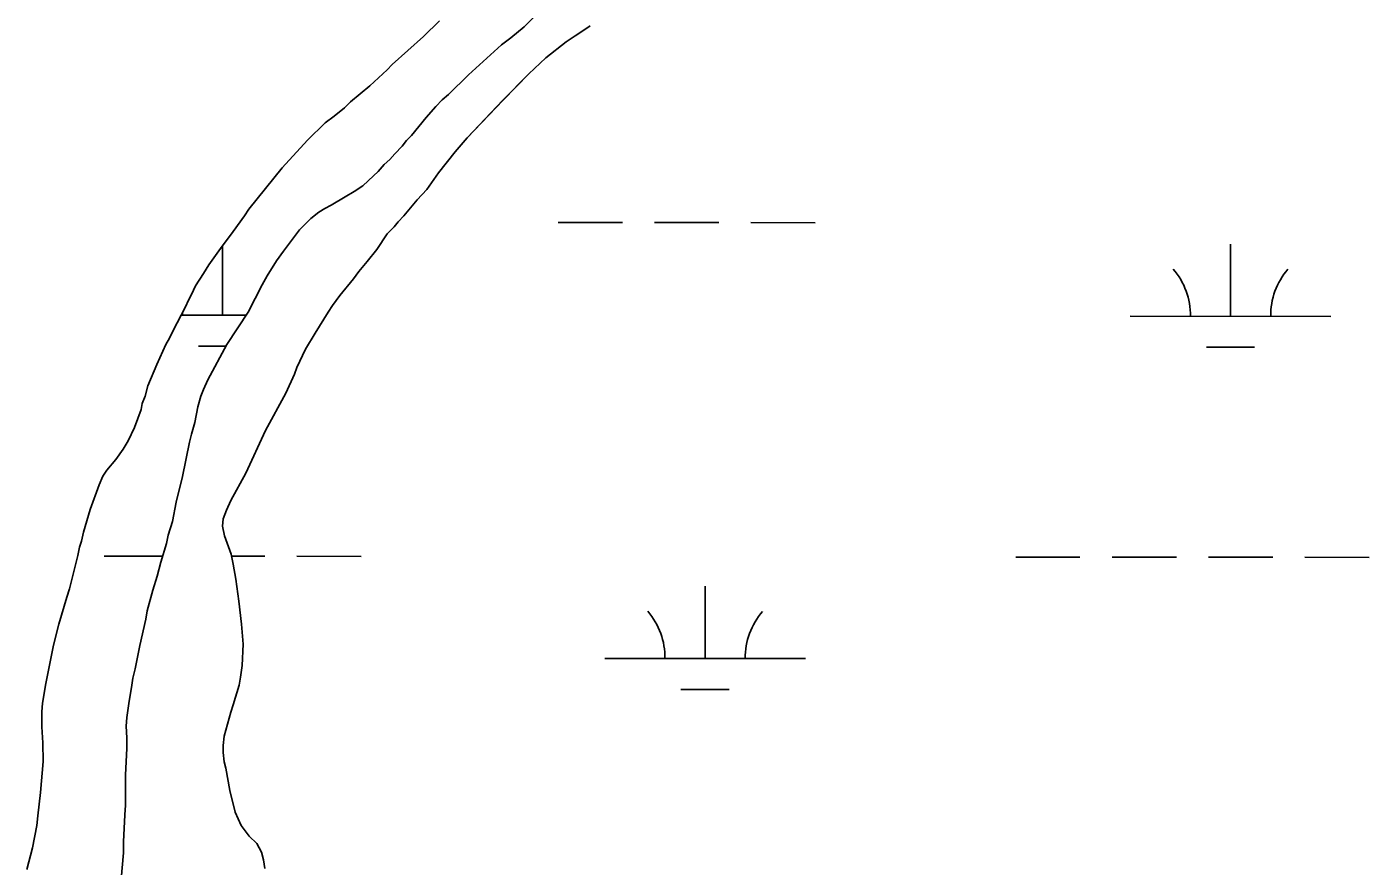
# Model space of a CAD drawing. Extents: x 3148686 to 3186545, y 916144 to 941516.
# Drawn here: x 3154384 to 3155052, y 923828 to 924246 of the extents above; entities that cross this region are included whole.
import ezdxf

# ---------------------------------------------------------------- set-up
doc = ezdxf.new("R2010")
doc.units = 0
for name, color, linetype in [('V-SITE-VEGE', 7, 'Continuous'), ('V-TOPO-SHOR', 7, 'Continuous'), ('V-WETL-SWMP', 7, 'Continuous')]:
    doc.layers.add(name, color=color, linetype=linetype)

msp = doc.modelspace()

# ---------------------------------------------------------------- linework, layer by layer
at = {"layer": 'V-SITE-VEGE'}
for p, q in [((3154589.55, 924249.04), (3154581.61, 924241.15)), ((3154625.12, 924240.5), (3154631.75, 924245.98)), ((3154660.99, 924244), (3154657.06, 924241.51)), ((3154664.61, 924246.5), (3154660.99, 924244)), ((3154581.61, 924241.15), (3154565.92, 924227.16)), ((3154603.93, 924222.03), (3154620.51, 924237.03)), ((3154620.51, 924237.03), (3154625.12, 924240.5)), ((3154652.66, 924238.55), (3154642.44, 924230.59)), ((3154657.06, 924241.51), (3154652.66, 924238.55)), ((3154642.44, 924230.59), (3154634.09, 924222.62)), ((3154563.53, 924224.6), (3154554.79, 924216.52)), ((3154565.92, 924227.16), (3154563.53, 924224.6)), ((3154593.98, 924212.34), (3154603.93, 924222.03)), ((3154634.09, 924222.62), (3154621.19, 924209.5)), ((3154554.79, 924216.52), (3154545.27, 924208.64)), ((3154545.27, 924208.64), (3154542.29, 924205.68)), ((3154587.71, 924206.3), (3154590.85, 924209.6)), ((3154590.85, 924209.6), (3154593.98, 924212.34)), ((3154621.19, 924209.5), (3154603.39, 924190.59)), ((3154542.29, 924205.68), (3154537.12, 924201.54)), ((3154582.92, 924200.81), (3154587.71, 924206.3)), ((3154532.56, 924198.2), (3154523.82, 924189.52)), ((3154537.12, 924201.54), (3154532.56, 924198.2)), ((3154575.54, 924191.84), (3154582.92, 924200.81)), ((3154523.82, 924189.52), (3154511.29, 924175.72)), ((3154570.93, 924186.53), (3154573.14, 924189.28)), ((3154573.14, 924189.28), (3154575.54, 924191.84)), ((3154603.39, 924190.59), (3154597.41, 924183.72)), ((3154564.84, 924179.95), (3154567.24, 924182.69)), ((3154567.24, 924182.69), (3154570.93, 924186.53)), ((3154597.41, 924183.72), (3154589.05, 924173.24)), ((3154511.29, 924175.72), (3154494.59, 924155.2)), ((3154558.94, 924173.91), (3154562.08, 924177.39)), ((3154562.08, 924177.39), (3154564.84, 924179.95)), ((3154551.39, 924166.78), (3154556.73, 924171.72)), ((3154556.73, 924171.72), (3154558.94, 924173.91)), ((3154589.05, 924173.24), (3154583.22, 924164.95)), ((3154542.55, 924161.3), (3154547.15, 924163.86)), ((3154547.15, 924163.86), (3154551.39, 924166.78)), ((3154583.22, 924164.95), (3154578.5, 924159.79)), ((3154494.59, 924155.2), (3154492.4, 924151.84)), ((3154529.48, 924153.64), (3154532.43, 924155.46)), ((3154532.43, 924155.46), (3154535.56, 924157.11)), ((3154535.56, 924157.11), (3154542.55, 924161.3)), ((3154578.5, 924159.79), (3154571.88, 924151.82)), ((3154492.4, 924151.84), (3154486.83, 924143.95)), ((3154519.9, 924144.86), (3154525.43, 924150.54)), ((3154525.43, 924150.54), (3154529.48, 924153.64)), ((3154569.04, 924148.85), (3154567, 924146.35)), ((3154571.88, 924151.82), (3154569.04, 924148.85)), ((3154486.83, 924143.95), (3154480.46, 924135.46)), ((3154511.96, 924134.24), (3154519.9, 924144.86)), ((3154563.53, 924142.76), (3154558.33, 924135.1)), ((3154567, 924146.35), (3154563.53, 924142.76)), ((3154480.46, 924135.46), (3154474.7, 924127.37)), ((3154558.33, 924135.1), (3154553.6, 924129)), ((3154503.83, 924121.97), (3154508.46, 924129.3)), ((3154508.46, 924129.3), (3154511.96, 924134.24)), ((3154553.6, 924129), (3154549.35, 924123.99)), ((3154472.1, 924123.03), (3154468.12, 924116.9)), ((3154474.7, 924127.37), (3154472.1, 924123.03)), ((3154501.25, 924117.39), (3154503.83, 924121.97)), ((3154549.35, 924123.99), (3154546.67, 924120.4)), ((3154468.12, 924116.9), (3154466.13, 924112.56)), ((3154494.22, 924103.83), (3154501.25, 924117.39)), ((3154546.67, 924120.4), (3154539.89, 924112.11)), ((3154464.53, 924109.79), (3154463.14, 924106.44)), ((3154466.13, 924112.56), (3154464.53, 924109.79)), ((3154539.89, 924112.11), (3154536.27, 924107.11)), ((3154463.14, 924106.44), (3154456.75, 924094.39)), ((3154483.69, 924087.71), (3154494.22, 924103.83)), ((3154534.06, 924103.82), (3154527.59, 924093.34)), ((3154536.27, 924107.11), (3154534.06, 924103.82)), ((3154455.16, 924090.83), (3154453.37, 924087.67)), ((3154456.75, 924094.39), (3154455.16, 924090.83)), ((3154527.59, 924093.34), (3154522.85, 924085.36)), ((3154453.37, 924087.67), (3154448.78, 924077.79)), ((3154474.25, 924070.12), (3154483.69, 924087.71)), ((3154522.85, 924085.36), (3154518.58, 924076.28)), ((3154448.78, 924077.79), (3154444.38, 924067.12)), ((3154518.58, 924076.28), (3154517.31, 924072.84)), ((3154472.03, 924065.17), (3154474.25, 924070.12)), ((3154517.31, 924072.84), (3154513.04, 924063.44)), ((3154442.98, 924061.98), (3154441.58, 924058.23)), ((3154444.38, 924067.12), (3154442.98, 924061.98)), ((3154469.25, 924056.55), (3154470.73, 924061.87)), ((3154470.73, 924061.87), (3154472.03, 924065.17)), ((3154513.04, 924063.44), (3154502.94, 924044.82)), ((3154440.97, 924055.26), (3154437.77, 924046.37)), ((3154441.58, 924058.23), (3154440.97, 924055.26)), ((3154467.75, 924048.84), (3154469.25, 924056.55)), ((3154466.07, 924042.97), (3154467.75, 924048.84)), ((3154437.77, 924046.37), (3154434.58, 924039.65)), ((3154465.14, 924038.94), (3154466.07, 924042.97)), ((3154502.94, 924044.82), (3154493.13, 924023.53)), ((3154431.99, 924035.5), (3154428.41, 924030.37)), ((3154434.58, 924039.65), (3154431.99, 924035.5)), ((3154461.58, 924021.87), (3154465.14, 924038.94)), ((3154428.41, 924030.37), (3154423.84, 924025.05)), ((3154421.85, 924022.09), (3154420.05, 924017.74)), ((3154423.84, 924025.05), (3154421.85, 924022.09)), ((3154458.41, 924009.03), (3154461.58, 924021.87)), ((3154493.13, 924023.53), (3154485.71, 924009.92)), ((3154420.05, 924017.74), (3154415.65, 924005.49)), ((3154456.54, 923999.49), (3154458.41, 924009.03)), ((3154485.71, 924009.92), (3154483.5, 924005.06)), ((3154415.65, 924005.49), (3154412.24, 923994.22)), ((3154483.5, 924005.06), (3154481.91, 924000.84)), ((3154454.49, 923992.7), (3154456.54, 923999.49)), ((3154481.91, 924000.84), (3154481.58, 923997.07)), ((3154481.58, 923997.07), (3154482.51, 923992.37)), ((3154411.23, 923989.67), (3154410.23, 923986.71)), ((3154412.24, 923994.22), (3154411.23, 923989.67)), ((3154450.77, 923979.13), (3154453.56, 923988.48)), ((3154453.56, 923988.48), (3154454.49, 923992.7)), ((3154482.51, 923992.37), (3154485.77, 923983.26)), ((3154409.42, 923982.55), (3154405.4, 923965.94)), ((3154410.23, 923986.71), (3154409.42, 923982.55)), ((3154485.77, 923983.26), (3154486.84, 923978.23)), ((3154448.91, 923972.16), (3154450.77, 923979.13)), ((3154486.84, 923978.23), (3154488.07, 923970.7)), ((3154446.86, 923965.18), (3154448.91, 923972.16)), ((3154488.07, 923970.7), (3154489.6, 923959.72)), ((3154404, 923961.79), (3154399.99, 923948.35)), ((3154405.4, 923965.94), (3154404, 923961.79)), ((3154444.07, 923954.91), (3154446.86, 923965.18)), ((3154443.32, 923950.88), (3154444.07, 923954.91)), ((3154489.6, 923959.72), (3154490.96, 923948.27)), ((3154399.99, 923948.35), (3154397.38, 923937.87)), ((3154440.33, 923937.67), (3154443.32, 923950.88)), ((3154490.96, 923948.27), (3154491.86, 923938.38)), ((3154397.38, 923937.87), (3154393.54, 923918.69)), ((3154438.08, 923926.11), (3154440.33, 923937.67)), ((3154491.86, 923938.38), (3154491.35, 923927.72)), ((3154491.35, 923927.72), (3154490.55, 923921.92)), ((3154436.4, 923917.85), (3154436.78, 923921.34)), ((3154436.78, 923921.34), (3154438.08, 923926.11)), ((3154490.55, 923921.92), (3154489.75, 923917.85)), ((3154393.54, 923918.69), (3154391.92, 923909)), ((3154434.89, 923908.86), (3154436.4, 923917.85)), ((3154489.75, 923917.85), (3154486.89, 923908.14)), ((3154391.92, 923909), (3154391.51, 923904.64)), ((3154433.95, 923901.88), (3154434.89, 923908.86)), ((3154486.89, 923908.14), (3154485.62, 923904.54)), ((3154391.51, 923904.64), (3154391.48, 923897.12)), ((3154433.56, 923897.48), (3154433.95, 923901.88)), ((3154485.62, 923904.54), (3154482.28, 923892.47)), ((3154391.48, 923897.12), (3154392.04, 923889.2)), ((3154433.91, 923891.6), (3154433.56, 923897.48)), ((3154392.04, 923889.2), (3154392.2, 923879.9)), ((3154433.89, 923886.28), (3154433.91, 923891.6)), ((3154481.79, 923887.93), (3154481.78, 923884.32)), ((3154482.28, 923892.47), (3154481.79, 923887.93)), ((3154433.29, 923873.24), (3154433.89, 923886.28)), ((3154481.78, 923884.32), (3154482.39, 923879.77)), ((3154392.2, 923879.9), (3154390.96, 923864.47)), ((3154482.39, 923879.77), (3154483.16, 923876.47)), ((3154483.16, 923876.47), (3154485.16, 923865.49)), ((3154433.23, 923858.18), (3154433.29, 923873.24)), ((3154390.96, 923864.47), (3154389.53, 923852.8)), ((3154485.16, 923865.49), (3154487.78, 923854.66)), ((3154432.84, 923853.23), (3154433.23, 923858.18)), ((3154487.78, 923854.66), (3154490.74, 923848.06)), ((3154389.12, 923848.05), (3154386.9, 923836.78)), ((3154389.53, 923852.8), (3154389.12, 923848.05)), ((3154432.24, 923839.82), (3154432.84, 923853.23)), ((3154490.74, 923848.06), (3154494.79, 923842.71)), ((3154494.79, 923842.71), (3154498.54, 923838.93)), ((3154386.9, 923836.78), (3154384.08, 923826.1)), ((3154431.07, 923821.28), (3154432.22, 923834.31)), ((3154432.22, 923834.31), (3154432.24, 923839.82)), ((3154498.54, 923838.93), (3154500.88, 923834.69)), ((3154500.88, 923834.69), (3154501.96, 923830.92)), ((3154501.96, 923830.92), (3154502.57, 923826.53))]:
    msp.add_line(p, q, dxfattribs=at)
at = {"layer": 'V-TOPO-SHOR'}
for points in [[(3154384.08, 923826.1), (3154386.9, 923836.78), (3154389.12, 923848.05), (3154389.53, 923852.8), (3154390.96, 923864.47), (3154392.21, 923879.9), (3154392.04, 923889.2), (3154391.48, 923897.12), (3154391.51, 923904.64), (3154391.92, 923909), (3154393.54, 923918.69), (3154397.38, 923937.87), (3154399.99, 923948.35), (3154404, 923961.79), (3154405.4, 923965.94), (3154409.42, 923982.55), (3154410.23, 923986.71), (3154411.23, 923989.67), (3154412.24, 923994.22), (3154415.65, 924005.49), (3154420.05, 924017.74), (3154421.85, 924022.09), (3154423.84, 924025.05), (3154428.41, 924030.37), (3154431.99, 924035.5), (3154434.58, 924039.65), (3154437.77, 924046.37), (3154440.97, 924055.26), (3154441.58, 924058.23), (3154442.98, 924061.98), (3154444.38, 924067.12), (3154448.78, 924077.79), (3154453.37, 924087.67), (3154455.16, 924090.83), (3154456.75, 924094.39), (3154463.14, 924106.44), (3154464.53, 924109.79), (3154466.13, 924112.56), (3154468.12, 924116.9), (3154472.1, 924123.03), (3154474.7, 924127.37), (3154480.46, 924135.46), (3154486.83, 924143.95), (3154492.4, 924151.84), (3154494.59, 924155.2), (3154511.29, 924175.72), (3154523.82, 924189.52), (3154532.56, 924198.2), (3154537.12, 924201.54), (3154542.29, 924205.68), (3154545.27, 924208.64), (3154554.79, 924216.52), (3154563.53, 924224.6), (3154565.92, 924227.16), (3154581.61, 924241.15), (3154589.55, 924249.04)], [(3154636.91, 924251.1), (3154631.75, 924245.98), (3154625.12, 924240.5), (3154620.51, 924237.03), (3154603.93, 924222.03), (3154593.98, 924212.34), (3154590.85, 924209.6), (3154587.71, 924206.3), (3154582.92, 924200.81), (3154575.54, 924191.84), (3154573.14, 924189.28), (3154570.93, 924186.53), (3154567.24, 924182.69), (3154564.84, 924179.95), (3154562.08, 924177.39), (3154558.94, 924173.91), (3154556.73, 924171.72), (3154551.39, 924166.78), (3154547.15, 924163.86), (3154542.55, 924161.3), (3154535.56, 924157.11), (3154532.43, 924155.46), (3154529.48, 924153.64), (3154525.43, 924150.54), (3154519.9, 924144.86), (3154511.96, 924134.24), (3154508.46, 924129.3), (3154503.83, 924121.97), (3154501.25, 924117.39), (3154494.22, 924103.83), (3154483.69, 924087.71), (3154474.25, 924070.12), (3154472.03, 924065.17), (3154470.73, 924061.87), (3154469.25, 924056.55), (3154467.75, 924048.84), (3154466.07, 924042.97), (3154465.14, 924038.94), (3154461.58, 924021.87), (3154458.41, 924009.03), (3154456.54, 923999.49), (3154454.49, 923992.7), (3154453.56, 923988.48), (3154450.77, 923979.13), (3154448.91, 923972.16)], [(3154502.57, 923826.53), (3154501.96, 923830.92), (3154500.88, 923834.69), (3154498.54, 923838.93), (3154494.79, 923842.71), (3154490.74, 923848.06), (3154487.78, 923854.66), (3154485.16, 923865.49), (3154483.16, 923876.47), (3154482.39, 923879.77), (3154481.78, 923884.32), (3154481.79, 923887.93), (3154482.28, 923892.47), (3154485.62, 923904.54), (3154486.89, 923908.14), (3154489.75, 923917.85), (3154490.55, 923921.92), (3154491.35, 923927.72), (3154491.86, 923938.38), (3154490.96, 923948.27), (3154489.6, 923959.72), (3154488.07, 923970.7), (3154486.84, 923978.23), (3154485.77, 923983.26), (3154482.51, 923992.37), (3154481.58, 923997.07), (3154481.91, 924000.84), (3154483.5, 924005.06), (3154485.71, 924009.92), (3154493.13, 924023.53), (3154502.94, 924044.82), (3154513.04, 924063.44), (3154517.31, 924072.84), (3154518.58, 924076.28), (3154522.85, 924085.36), (3154527.59, 924093.34), (3154534.06, 924103.82), (3154536.27, 924107.11), (3154539.89, 924112.11), (3154546.67, 924120.4), (3154549.35, 924123.99), (3154553.6, 924129), (3154558.33, 924135.1), (3154563.53, 924142.76), (3154567, 924146.35), (3154569.04, 924148.85), (3154571.88, 924151.82), (3154578.49, 924159.8), (3154583.22, 924164.95), (3154589.05, 924173.24), (3154597.41, 924183.72), (3154603.39, 924190.59), (3154621.19, 924209.5), (3154634.09, 924222.62), (3154642.44, 924230.59), (3154652.66, 924238.55), (3154657.06, 924241.51), (3154660.99, 924244), (3154664.61, 924246.5)], [(3154448.91, 923972.16), (3154446.86, 923965.19), (3154444.07, 923954.91), (3154443.32, 923950.88), (3154440.33, 923937.67), (3154438.08, 923926.11), (3154436.78, 923921.34), (3154436.4, 923917.85), (3154434.89, 923908.86), (3154433.95, 923901.88), (3154433.56, 923897.48), (3154433.91, 923891.6), (3154433.89, 923886.28), (3154433.29, 923873.24), (3154433.23, 923858.18), (3154432.84, 923853.23), (3154432.24, 923839.82), (3154432.22, 923834.31), (3154431.07, 923821.28)]]:
    msp.add_lwpolyline(points, dxfattribs=at)
at = {"layer": 'V-WETL-SWMP'}
for p, q in [((3154648.65, 924148.51), (3154680.65, 924148.48)), ((3154696.65, 924148.46), (3154728.65, 924148.43)), ((3154744.65, 924148.41), (3154776.65, 924148.38)), ((3154481.54, 924102.26), (3154481.57, 924136.94)), ((3154983.44, 924101.73), (3154983.48, 924137.73)), ((3154460.93, 924102.28), (3154493.18, 924102.24)), ((3154933.44, 924101.78), (3155033.44, 924101.68)), ((3154469.52, 924086.84), (3154483.21, 924086.82)), ((3154971.43, 924086.31), (3154995.43, 924086.28)), ((3154422.57, 923982.25), (3154451.69, 923982.22)), ((3154486, 923982.18), (3154502.57, 923982.16)), ((3154518.57, 923982.15), (3154550.57, 923982.11)), ((3154876.47, 923981.77), (3154908.47, 923981.74)), ((3154924.47, 923981.72), (3154956.47, 923981.69)), ((3154972.47, 923981.67), (3155004.47, 923981.63)), ((3155020.47, 923981.62), (3155052.47, 923981.58)), ((3154721.83, 923931.19), (3154721.87, 923967.19)), ((3154671.83, 923931.24), (3154771.83, 923931.14)), ((3154709.81, 923915.77), (3154733.81, 923915.75))]:
    msp.add_line(p, q, dxfattribs=at)
for points in [[(3154589.55, 924249.04), (3154581.61, 924241.15), (3154565.92, 924227.16), (3154563.53, 924224.6), (3154554.79, 924216.52), (3154545.27, 924208.64), (3154542.29, 924205.68), (3154537.12, 924201.54), (3154532.56, 924198.2), (3154523.82, 924189.52), (3154511.3, 924175.72), (3154494.59, 924155.2), (3154492.4, 924151.84), (3154486.83, 924143.95), (3154480.46, 924135.46), (3154474.7, 924127.37), (3154472.1, 924123.03), (3154468.12, 924116.91), (3154466.13, 924112.56), (3154464.53, 924109.79), (3154463.14, 924106.44), (3154456.76, 924094.39), (3154455.16, 924090.83), (3154453.37, 924087.67), (3154448.78, 924077.79), (3154444.38, 924067.12), (3154442.98, 924061.98), (3154441.58, 924058.23), (3154440.97, 924055.26), (3154437.77, 924046.37), (3154434.58, 924039.65), (3154431.99, 924035.5), (3154428.41, 924030.37), (3154423.84, 924025.05), (3154421.85, 924022.09), (3154420.05, 924017.74), (3154415.65, 924005.49), (3154412.24, 923994.22), (3154411.23, 923989.67), (3154410.23, 923986.7), (3154409.42, 923982.55), (3154405.4, 923965.94), (3154404, 923961.79), (3154399.99, 923948.35), (3154397.38, 923937.87), (3154393.54, 923918.69), (3154391.92, 923909), (3154391.51, 923904.64), (3154391.48, 923897.12), (3154392.04, 923889.2), (3154392.21, 923879.9), (3154390.96, 923864.47), (3154389.53, 923852.8), (3154389.12, 923848.05), (3154386.9, 923836.78), (3154384.08, 923826.1)], [(3154431.07, 923821.28), (3154432.22, 923834.31), (3154432.24, 923839.82), (3154432.84, 923853.23), (3154433.23, 923858.18), (3154433.29, 923873.24), (3154433.89, 923886.28), (3154433.91, 923891.6), (3154433.56, 923897.48), (3154433.95, 923901.88), (3154434.89, 923908.86), (3154436.4, 923917.85), (3154436.78, 923921.34), (3154438.08, 923926.11), (3154440.33, 923937.67), (3154443.32, 923950.88), (3154444.07, 923954.91), (3154446.86, 923965.19), (3154448.91, 923972.16), (3154450.77, 923979.13), (3154453.56, 923988.48), (3154454.49, 923992.7), (3154456.54, 923999.49), (3154458.41, 924009.03), (3154461.58, 924021.87), (3154465.14, 924038.94), (3154466.07, 924042.97), (3154467.75, 924048.84), (3154469.25, 924056.55), (3154470.73, 924061.87), (3154472.03, 924065.17), (3154474.26, 924070.12), (3154483.69, 924087.71), (3154494.22, 924103.83), (3154501.25, 924117.39), (3154503.83, 924121.97), (3154508.45, 924129.3), (3154511.96, 924134.24), (3154519.9, 924144.86), (3154525.43, 924150.53), (3154529.48, 924153.64), (3154532.43, 924155.47), (3154535.56, 924157.11), (3154542.55, 924161.3), (3154547.15, 924163.86), (3154551.38, 924166.78), (3154556.73, 924171.72), (3154558.94, 924173.91), (3154562.08, 924177.39), (3154564.84, 924179.95), (3154567.24, 924182.69), (3154570.92, 924186.53), (3154573.14, 924189.28), (3154575.54, 924191.84), (3154582.92, 924200.81), (3154587.71, 924206.3), (3154590.85, 924209.6), (3154593.98, 924212.34), (3154603.93, 924222.03), (3154620.51, 924237.03), (3154625.12, 924240.5), (3154631.75, 924245.98), (3154636.91, 924251.1)], [(3154664.61, 924246.5), (3154660.99, 924244), (3154657.06, 924241.51), (3154652.66, 924238.55), (3154642.44, 924230.59), (3154634.09, 924222.62), (3154621.18, 924209.5), (3154603.39, 924190.59), (3154597.41, 924183.72), (3154589.05, 924173.24), (3154583.22, 924164.95), (3154578.5, 924159.8), (3154571.88, 924151.82), (3154569.04, 924148.85), (3154567, 924146.35), (3154563.53, 924142.76), (3154558.33, 924135.09), (3154553.6, 924129), (3154549.35, 924124), (3154546.67, 924120.4), (3154539.89, 924112.11), (3154536.27, 924107.11), (3154534.06, 924103.82), (3154527.59, 924093.34), (3154522.85, 924085.36), (3154518.58, 924076.28), (3154517.32, 924072.84), (3154513.05, 924063.44), (3154502.94, 924044.82), (3154493.13, 924023.53), (3154485.71, 924009.92), (3154483.5, 924005.06), (3154481.91, 924000.84), (3154481.58, 923997.07), (3154482.51, 923992.37), (3154485.77, 923983.26), (3154486.84, 923978.24), (3154488.07, 923970.7), (3154489.6, 923959.72), (3154490.96, 923948.27), (3154491.87, 923938.38), (3154491.35, 923927.72), (3154490.55, 923921.92), (3154489.75, 923917.85), (3154486.89, 923908.14), (3154485.62, 923904.53), (3154482.28, 923892.47), (3154481.79, 923887.93), (3154481.78, 923884.32), (3154482.39, 923879.77), (3154483.16, 923876.47), (3154485.16, 923865.49), (3154487.78, 923854.66), (3154490.74, 923848.06), (3154494.79, 923842.71), (3154498.54, 923838.93), (3154500.88, 923834.69), (3154501.96, 923830.92), (3154502.57, 923826.53)]]:
    msp.add_lwpolyline(points, dxfattribs=at)
for centre, start, end in [((3154928.2, 924102.26), 359.16781, 40.71147), ((3155038.69, 924102.14), 139.1678, 180.71146), ((3154426.29, 924102.79), 359.16781, 1.01079), ((3154666.59, 923931.72), 359.16781, 40.71147), ((3154777.07, 923931.61), 139.1678, 180.71146)]:
    msp.add_arc(centre, 35.25, start, end, dxfattribs=at)

doc.saveas('drawing.dxf')
